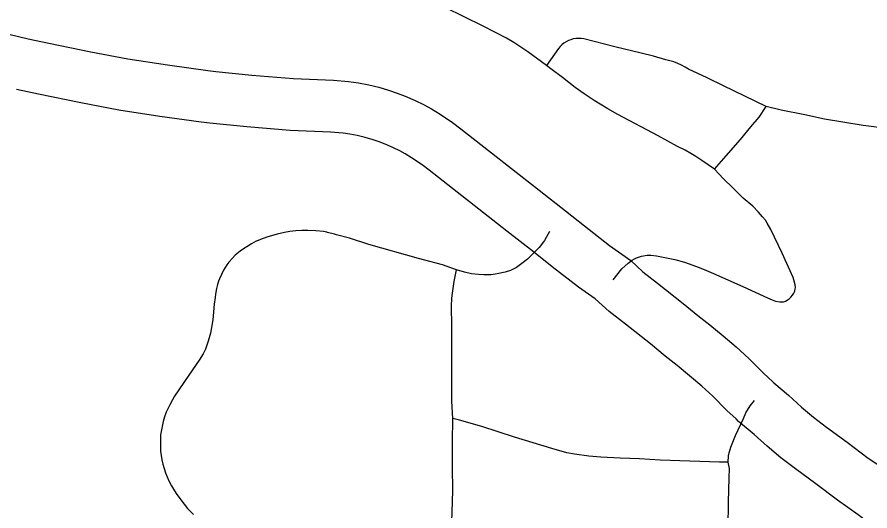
# Model space of a CAD drawing. Extents: x -19 to 366, y -4 to 359.
# Drawn here: x 147.247 to 148.022, y 194.29 to 194.739 of the extents above; entities that cross this region are included whole.
import ezdxf

# ---------------------------------------------------------------- set-up
doc = ezdxf.new("R2010")
doc.units = 0
for name, color, linetype in [('R_Contour Annot', 7, 'Continuous'), ('R_Striping', 7, 'Continuous'), ('Sheet Fence', 7, 'Continuous')]:
    doc.layers.add(name, color=color, linetype=linetype)

msp = doc.modelspace()

# ---------------------------------------------------------------- linework, layer by layer
at = {"layer": 'R_Contour Annot'}
for points in [[(147.24004, 194.72379), (147.25756, 194.71951), (147.27637, 194.71551), (147.31441, 194.70774), (147.34802, 194.70137), (147.38395, 194.69577), (147.42073, 194.6908), (147.42796, 194.68989), (147.46052, 194.6866), (147.49849, 194.68348), (147.53498, 194.68178), (147.54855, 194.68081), (147.55757, 194.67961), (147.56703, 194.67766), (147.57597, 194.67541), (147.58496, 194.67286), (147.59273, 194.67022), (147.60002, 194.66732), (147.60918, 194.66335), (147.61665, 194.65975), (147.62377, 194.65592), (147.63161, 194.65107), (147.64293, 194.64335), (147.65056, 194.63762), (147.72162, 194.582), (147.7457, 194.563)], [(147.71641, 194.52579), (147.69237, 194.54477), (147.62175, 194.60004), (147.61537, 194.60483), (147.6058, 194.61136), (147.60008, 194.6149), (147.59517, 194.61754), (147.58947, 194.62028), (147.58183, 194.6236), (147.57636, 194.62578), (147.57088, 194.62763), (147.56373, 194.62967), (147.55648, 194.63149), (147.54965, 194.63289), (147.54373, 194.63369), (147.53219, 194.63451), (147.49544, 194.63623), (147.4562, 194.63945), (147.42262, 194.64284), (147.4146, 194.64385), (147.37713, 194.64891), (147.33996, 194.65471), (147.30526, 194.66128), (147.26671, 194.66916), (147.24701, 194.67335)], [(147.7457, 194.563), (147.76288, 194.54947), (147.78546, 194.53169), (147.80501, 194.51783)], [(147.7727, 194.48321), (147.75729, 194.4936), (147.73359, 194.51228), (147.71641, 194.52579)], [(147.80501, 194.51783), (147.81586, 194.5077), (147.82929, 194.49731), (147.85265, 194.47888), (147.8658, 194.46792), (147.87663, 194.45948), (147.88878, 194.44944), (147.90052, 194.43935), (147.91214, 194.42903), (147.92534, 194.41566), (147.93387, 194.40764)], [(147.90052, 194.37403), (147.89228, 194.38176), (147.87954, 194.39465), (147.86937, 194.40369), (147.85826, 194.41324), (147.84699, 194.42256), (147.83609, 194.43105), (147.82282, 194.4421), (147.80014, 194.46), (147.78515, 194.47159), (147.7727, 194.48321)], [(147.93387, 194.40764), (147.93483, 194.40668), (147.9481, 194.39554), (147.96001, 194.38474), (147.97094, 194.3755), (147.98282, 194.36649), (148.00136, 194.35288), (148.02071, 194.33838), (148.07041, 194.30555)], [(148.02661, 194.2754), (148.01143, 194.28688), (147.9928, 194.30012), (147.97315, 194.31485), (147.95449, 194.32854), (147.94132, 194.33854), (147.92881, 194.34912), (147.91696, 194.35986), (147.90288, 194.37169), (147.90052, 194.37403)]]:
    msp.add_lwpolyline(points, dxfattribs=at)
at = {"layer": 'R_Striping'}
for points in [[(147.72841, 194.69515), (147.71146, 194.70766), (147.70508, 194.71194), (147.69858, 194.71606), (147.692, 194.72001), (147.67081, 194.73098), (147.63624, 194.74812)], [(147.92795, 194.6579), (147.90862, 194.6675), (147.88928, 194.67663), (147.87438, 194.68404), (147.85749, 194.69184), (147.85431, 194.69381), (147.85101, 194.69557), (147.8476, 194.69711), (147.84408, 194.69843), (147.8405, 194.69951), (147.83685, 194.70035), (147.82562, 194.7036), (147.81428, 194.7065), (147.7905, 194.71225), (147.76231, 194.71941), (147.75993, 194.71977), (147.75751, 194.71988), (147.7551, 194.71975), (147.75272, 194.71936), (147.7504, 194.71873), (147.74824, 194.71788), (147.74617, 194.71681), (147.74422, 194.71552), (147.74241, 194.71404), (147.74076, 194.71238), (147.73932, 194.71055), (147.72841, 194.69515)], [(147.88097, 194.60088), (147.8694, 194.609), (147.86397, 194.61261), (147.85953, 194.61534), (147.85418, 194.6182), (147.84748, 194.62152), (147.82966, 194.63128), (147.79327, 194.65069), (147.78399, 194.65586), (147.77155, 194.6633), (147.7627, 194.66939), (147.75454, 194.67538), (147.74285, 194.68427), (147.7322, 194.69215), (147.72841, 194.69515)], [(147.88097, 194.60088), (147.89171, 194.61307), (147.90446, 194.6279), (147.91385, 194.63943), (147.92161, 194.64839), (147.92795, 194.6579)], [(148.36047, 194.55885), (148.3471, 194.56106), (148.28614, 194.57201), (148.26587, 194.57576), (148.25889, 194.57716), (148.25195, 194.57878), (148.24507, 194.58061), (148.23826, 194.58265), (148.23149, 194.58488), (148.19741, 194.59693), (148.18727, 194.60026), (148.17888, 194.60278), (148.16758, 194.6058), (148.12014, 194.61791), (148.09731, 194.62407), (148.05513, 194.63443), (148.047, 194.63614), (148.03757, 194.63783), (148.01614, 194.64075), (147.98087, 194.64642), (147.96295, 194.65033), (147.94143, 194.65467), (147.92795, 194.6579)], [(147.78886, 194.50052), (147.79688, 194.51031), (147.80241, 194.51549), (147.80609, 194.5184), (147.80818, 194.51961), (147.81019, 194.5205), (147.81451, 194.52184), (147.81971, 194.52286), (147.82303, 194.52282), (147.82828, 194.52214), (147.84496, 194.51878), (147.85371, 194.51631), (147.86452, 194.51266), (147.87152, 194.50994), (147.87992, 194.50626), (147.90657, 194.49426), (147.92912, 194.48389), (147.93336, 194.48214), (147.93628, 194.48114), (147.94023, 194.48036), (147.9426, 194.48029), (147.94374, 194.48047), (147.94547, 194.4811), (147.94708, 194.48194), (147.9487, 194.48309), (147.95046, 194.48461), (147.95194, 194.48649), (147.95303, 194.4882), (147.95382, 194.49009), (147.95438, 194.49207), (147.95453, 194.49339), (147.95434, 194.49573), (147.95313, 194.50038), (147.95231, 194.50255), (147.94255, 194.52474), (147.93216, 194.54609), (147.92892, 194.55205), (147.92719, 194.55456), (147.92458, 194.55774), (147.921, 194.56177), (147.91572, 194.56733), (147.90717, 194.57463), (147.89777, 194.58393), (147.88907, 194.59207), (147.88097, 194.60088)], [(147.52877, 194.5437), (147.52567, 194.54433), (147.51874, 194.54508), (147.5115, 194.54536), (147.5062, 194.54524), (147.50069, 194.54489), (147.49524, 194.54431), (147.49048, 194.54352), (147.48373, 194.54187), (147.47434, 194.53913), (147.46848, 194.53708), (147.46483, 194.53552)], [(147.64653, 194.50962), (147.6338, 194.51389), (147.612, 194.5198), (147.56705, 194.53253), (147.54942, 194.53824), (147.53772, 194.54143), (147.53562, 194.54197), (147.52941, 194.54357), (147.52877, 194.5437)], [(147.73106, 194.54439), (147.72648, 194.53605), (147.72566, 194.53495), (147.72157, 194.52979), (147.71512, 194.52299), (147.71107, 194.51915), (147.70607, 194.51512), (147.70099, 194.51174), (147.69576, 194.50901), (147.69079, 194.50733), (147.68347, 194.50578), (147.67795, 194.50509), (147.67154, 194.50484), (147.66656, 194.50515), (147.66021, 194.50598), (147.65382, 194.50748), (147.64653, 194.50962)], [(147.46483, 194.53552), (147.46462, 194.53542), (147.46024, 194.53311), (147.45615, 194.53054), (147.45478, 194.52968), (147.45, 194.52633), (147.44563, 194.52281), (147.44296, 194.5201), (147.4399, 194.51645), (147.43805, 194.51392), (147.43502, 194.5093)], [(147.43502, 194.5093), (147.43119, 194.50127), (147.43033, 194.4991), (147.42947, 194.49626), (147.42856, 194.49239), (147.42765, 194.48737), (147.42724, 194.48427), (147.4265, 194.47838), (147.42513, 194.46402), (147.4231, 194.45179), (147.42114, 194.44454), (147.41853, 194.4374), (147.41643, 194.43322), (147.4128, 194.42725), (147.39997, 194.40874), (147.39888, 194.40718), (147.39045, 194.39455), (147.38851, 194.39138), (147.38602, 194.3868), (147.38297, 194.38009), (147.38132, 194.37589), (147.38005, 194.37166), (147.37779, 194.35935), (147.37755, 194.35326), (147.37755, 194.34839), (147.3778, 194.34477), (147.37833, 194.34075), (147.37901, 194.33673), (147.37991, 194.33276), (147.381, 194.32885), (147.38225, 194.32509), (147.38536, 194.31774), (147.38768, 194.31314), (147.38945, 194.31008), (147.39201, 194.30612), (147.39616, 194.30027), (147.39915, 194.29635), (147.40232, 194.29256), (147.40757, 194.28714)], [(147.64331, 194.37443), (147.64236, 194.39015), (147.64225, 194.43339), (147.64242, 194.46026), (147.64214, 194.47446), (147.6421, 194.47645), (147.64241, 194.48343), (147.64271, 194.4863), (147.64446, 194.49886), (147.64653, 194.50962)], [(147.89351, 194.33474), (147.89372, 194.34052), (147.89423, 194.34321), (147.89588, 194.34829), (147.89996, 194.35901), (147.9072, 194.37434), (147.90939, 194.37944), (147.91351, 194.38577), (147.9172, 194.39083)], [(147.6423, 194.28067), (147.64275, 194.2895), (147.64313, 194.30844), (147.64316, 194.30917), (147.64287, 194.32981), (147.64285, 194.35322), (147.64331, 194.37443)], [(147.89351, 194.33474), (147.88537, 194.33461), (147.83174, 194.33647), (147.81282, 194.33773), (147.79533, 194.33835), (147.77766, 194.33924), (147.76676, 194.34022), (147.7538, 194.34179), (147.74687, 194.34325), (147.73308, 194.34717), (147.6994, 194.35747), (147.66963, 194.36697), (147.64937, 194.37284), (147.64331, 194.37443)], [(147.89349, 194.27522), (147.89373, 194.29825), (147.89436, 194.32055), (147.8946, 194.32903), (147.89351, 194.33474)]]:
    msp.add_lwpolyline(points, dxfattribs=at)
at = {"layer": 'Sheet Fence'}
for points in [[(154.11585, 1.87092), (153.9063, 10.48743), (153.69602, 19.10409), (153.48501, 27.72087), (153.27327, 36.3378), (153.0608, 44.95486), (152.84759, 53.57206), (152.63366, 62.1894), (152.419, 70.80688), (152.20362, 79.42449), (151.98751, 88.04225), (151.77068, 96.66014), (151.55312, 105.27817), (151.33484, 113.89634), (151.11584, 122.51465), (150.89612, 131.13311), (150.67568, 139.7517), (150.45452, 148.37043), (150.23264, 156.98931), (150.01005, 165.60832), (149.78674, 174.22748), (149.56272, 182.84677), (149.33799, 191.46621), (149.11254, 200.0858), (148.88638, 208.70552), (148.65952, 217.32539), (148.43194, 225.9454), (148.20366, 234.56555), (147.97466, 243.18584), (147.74497, 251.80628), (147.51457, 260.42687), (147.28346, 269.04759), (147.05165, 277.66846), (146.81914, 286.28948), (146.58593, 294.91064), (146.35202, 303.53194), (146.11742, 312.15339), (145.88211, 320.77499), (145.64611, 329.39673), (145.40941, 338.01861), (145.17202, 346.64065)], [(0, 189.51617), (7.11214, 189.52059), (14.22427, 189.53386), (21.33637, 189.55597), (28.44845, 189.58693), (35.56048, 189.62672), (42.67245, 189.67537), (49.78436, 189.73285), (56.89619, 189.79918), (64.00793, 189.87436), (71.11958, 189.95838), (78.23111, 190.05124), (85.34253, 190.15294), (92.45381, 190.26349), (99.56495, 190.38288), (106.67593, 190.51112), (113.78675, 190.6482), (120.89739, 190.79412), (128.00785, 190.94888), (135.11811, 191.11248), (142.22816, 191.28493), (149.33799, 191.46621), (156.44759, 191.65634), (163.55694, 191.85531), (170.66605, 192.06312), (177.77489, 192.27977), (184.88345, 192.50526), (191.99173, 192.73959), (199.09971, 192.98276), (206.20739, 193.23477), (213.31474, 193.49561), (220.42177, 193.7653), (227.52845, 194.04382), (234.63479, 194.33118), (241.74076, 194.62738), (248.84635, 194.93241), (255.95157, 195.24628), (263.05638, 195.56898), (270.16079, 195.90052), (277.26478, 196.24089), (284.36834, 196.5901), (291.47147, 196.94814), (298.57414, 197.31501), (305.67635, 197.69072), (312.77809, 198.07525), (319.87934, 198.46862), (326.9801, 198.87082), (334.08035, 199.28185), (341.18009, 199.7017)]]:
    msp.add_spline(points, degree=3, dxfattribs=at)

doc.saveas('drawing.dxf')
